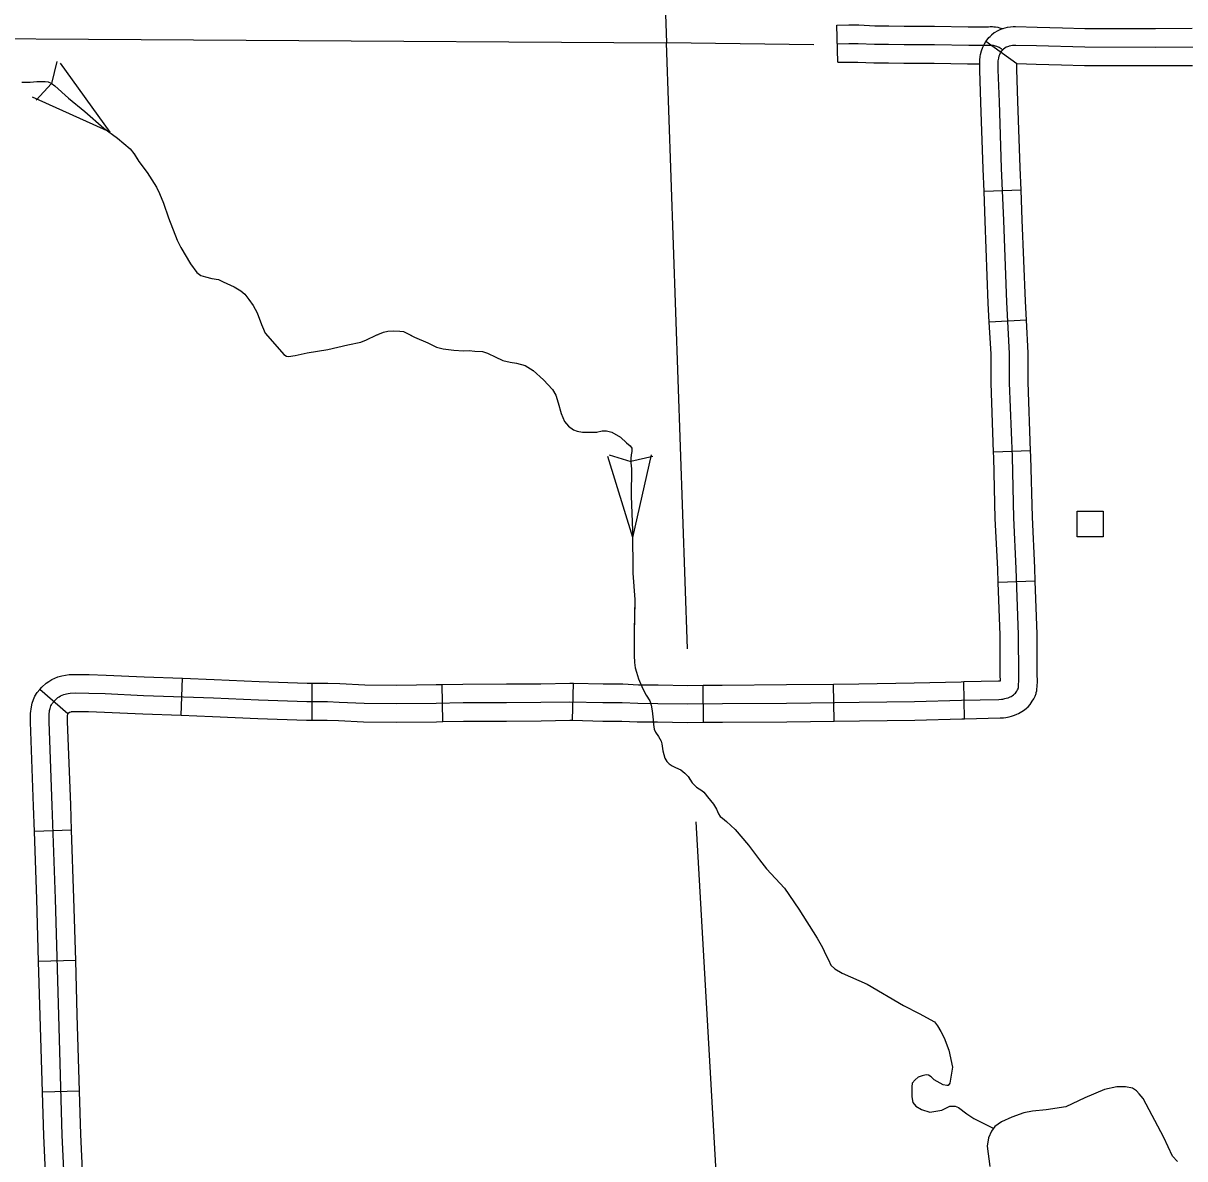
# Model space of a CAD drawing. Extents: x 1084508 to 1142749, y 1057638 to 1093403.
# Drawn here: x 1118458 to 1119933, y 1072935 to 1074377 of the extents above; entities that cross this region are included whole.
import ezdxf

# ---------------------------------------------------------------- set-up
doc = ezdxf.new("R2010")
doc.units = 0
for name, color, linetype in [('Level 32', 7, 'Continuous'), ('Level 35', 7, 'Continuous'), ('Level 43', 7, 'Continuous'), ('Level 45', 7, 'Continuous'), ('Level 5', 7, 'Continuous'), ('Level 56', 7, 'Continuous')]:
    doc.layers.add(name, color=color, linetype=linetype)

msp = doc.modelspace()

# ---------------------------------------------------------------- linework, layer by layer
at = {"layer": 'Level 32'}
for p, q in [((1119720.1, 1074325.5), (1119680.7, 1074354)), ((1119725.5, 1074165.4), (1119678.5, 1074163.6)), ((1119732.3, 1074000.2), (1119685.2, 1073997.6)), ((1119737.7, 1073834.2), (1119690.7, 1073832.4)), ((1119743.6, 1073668.5), (1119696.5, 1073666.9)), ((1118658.5, 1073498.2), (1118660.2, 1073545.2)), ((1118825, 1073491.9), (1118825, 1073539)), ((1118991.1, 1073490.2), (1118990.2, 1073537.2)), ((1119155.8, 1073491.8), (1119156.9, 1073538.8)), ((1119322.2, 1073489.3), (1119321.9, 1073536.4)), ((1119488.1, 1073490.8), (1119487.5, 1073537.9)), ((1119653.9, 1073493.8), (1119653, 1073540.9)), ((1118514.7, 1073500.1), (1118479.3, 1073531.1)), ((1118519.5, 1073352.3), (1118472.5, 1073350.6)), ((1118524.7, 1073186.5), (1118477.6, 1073185.2)), ((1118529.5, 1073020.8), (1118482.4, 1073019.4))]:
    msp.add_line(p, q, dxfattribs=at)
for points in [[(1119673.5, 1074334), (1119673.6, 1074334.9), (1119674.1, 1074337.7), (1119675.3, 1074342.3), (1119676.8, 1074346.9), (1119679, 1074351.1), (1119680.7, 1074354), (1119682.4, 1074356.3), (1119684.6, 1074359), (1119686.1, 1074360.4)], [(1119778, 1074371.1), (1119746, 1074371.9), (1119718.4, 1074372.7), (1119715.4, 1074372.5), (1119712.1, 1074372.3), (1119708, 1074371.7), (1119705.1, 1074371), (1119702.1, 1074370.2), (1119699.6, 1074369.2), (1119696, 1074367.7), (1119691.5, 1074365), (1119687.8, 1074362), (1119686.1, 1074360.4)], [(1119942.9, 1074370.4), (1119896.3, 1074370.1), (1119806.7, 1074370.3), (1119778, 1074371.1)], [(1119992.9, 1074347.3), (1119896.4, 1074346.5), (1119806.4, 1074346.8), (1119745.3, 1074348.4), (1119718.7, 1074349.1), (1119716.7, 1074349), (1119714.6, 1074348.9), (1119712.5, 1074348.5), (1119710.6, 1074348.1), (1119709.4, 1074347.8), (1119708.5, 1074347.4), (1119706.7, 1074346.7), (1119705, 1074345.7), (1119703.3, 1074344.3), (1119702.3, 1074343.3)], [(1119678.5, 1074163.6), (1119677.3, 1074192.2), (1119674.6, 1074276.6), (1119673, 1074317.6), (1119673, 1074331.3), (1119673.5, 1074334)], [(1119697.1, 1073518.2), (1119700.6, 1073518.5), (1119702.5, 1073518.8), (1119704.9, 1073519.3), (1119706.8, 1073519.7), (1119709.2, 1073520.5), (1119710.8, 1073521.2), (1119711.9, 1073521.6), (1119712.9, 1073522.2), (1119714.3, 1073523), (1119715.9, 1073524), (1119716.8, 1073524.8), (1119717.4, 1073525.3), (1119718.3, 1073526.3), (1119720, 1073528.8), (1119721.1, 1073530.6), (1119721.7, 1073531.9), (1119722, 1073532.6), (1119722.1, 1073533.1), (1119722.2, 1073533.5), (1119722.3, 1073534.3), (1119722.5, 1073536), (1119722.9, 1073542.6), (1119722.6, 1073549), (1119722.3, 1073600.5), (1119719.5, 1073684.5), (1119716.3, 1073749.1), (1119714.5, 1073826.3), (1119711, 1073920.6), (1119711, 1073957.9), (1119707.4, 1074022.9), (1119703.5, 1074126.6), (1119700.9, 1074193), (1119698.1, 1074277.5), (1119696.6, 1074318), (1119696.6, 1074329.4), (1119696.8, 1074331), (1119697.1, 1074332.7), (1119697.9, 1074335.7), (1119698.6, 1074337.7), (1119699.5, 1074339.5), (1119700.4, 1074341.1), (1119701.1, 1074342), (1119701.8, 1074342.9), (1119702.3, 1074343.3)], [(1119776.7, 1074324), (1119744.7, 1074324.8), (1119720.1, 1074325.5)], [(1119725.5, 1074165.4), (1119724.4, 1074193.9), (1119721.6, 1074278.3), (1119720.1, 1074318.5), (1119720.1, 1074325.5)], [(1119943.3, 1074323.3), (1119896.4, 1074323), (1119806.1, 1074323.2), (1119776.7, 1074324)], [(1119685.2, 1073997.6), (1119683.9, 1074021.8), (1119679.9, 1074125.7), (1119678.5, 1074163.6)], [(1119732.3, 1074000.2), (1119731, 1074024), (1119727, 1074127.5), (1119725.5, 1074165.4)], [(1119690.7, 1073832.4), (1119687.4, 1073920.2), (1119687.5, 1073957.2), (1119685.2, 1073997.6)], [(1119737.7, 1073834.2), (1119734.5, 1073921.1), (1119734.5, 1073958.5), (1119732.3, 1074000.2)], [(1119696.5, 1073666.9), (1119696, 1073683.6), (1119692.8, 1073748.3), (1119690.9, 1073825.6), (1119690.7, 1073832.4)], [(1119743.6, 1073668.5), (1119743, 1073685.5), (1119739.9, 1073750), (1119738, 1073827), (1119737.7, 1073834.2)], [(1119699, 1073494.8), (1119703.1, 1073495.1), (1119706.4, 1073495.5), (1119710.3, 1073496.3), (1119713.2, 1073497.1), (1119717.2, 1073498.3), (1119720.2, 1073499.6), (1119722.2, 1073500.5), (1119724.3, 1073501.6), (1119726.5, 1073502.8), (1119729.8, 1073505), (1119732.5, 1073507.2), (1119734.5, 1073509.1), (1119737, 1073511.9), (1119739.8, 1073516.1), (1119741.6, 1073519.1), (1119743.4, 1073522.5), (1119744.6, 1073525.9), (1119744.8, 1073527), (1119745.5, 1073529.1), (1119745.7, 1073532.1), (1119745.9, 1073533.8), (1119746.5, 1073542.3), (1119746.2, 1073549.7), (1119745.9, 1073601), (1119743.6, 1073668.5)], [(1119696.7, 1073541.8), (1119698.2, 1073541.9), (1119698.7, 1073542), (1119699.3, 1073542.1), (1119699.4, 1073542.8), (1119699.1, 1073548.3), (1119698.8, 1073600.1), (1119696.5, 1073666.9)], [(1118479.3, 1073531.1), (1118481.6, 1073533.7), (1118487.3, 1073538.9), (1118490.5, 1073541.2), (1118494.4, 1073543.7), (1118498.3, 1073545.5), (1118502.2, 1073546.9), (1118507.2, 1073548.3), (1118511.6, 1073549.3), (1118516.3, 1073549.8), (1118524.6, 1073550), (1118541.7, 1073550), (1118563.3, 1073549.2), (1118611.8, 1073546.9), (1118660.2, 1073545.2)], [(1118660.2, 1073545.2), (1118700.5, 1073543.8), (1118757.8, 1073541.2), (1118818.7, 1073539), (1118825, 1073539)], [(1118825, 1073539), (1118845, 1073539), (1118860.4, 1073538.5), (1118891.8, 1073537), (1118932.7, 1073536.6), (1118982.4, 1073537.1), (1118990.2, 1073537.2)], [(1118990.2, 1073537.2), (1119016.5, 1073537.8), (1119071.8, 1073538), (1119115.4, 1073538.3), (1119152.5, 1073538.9), (1119156.9, 1073538.8)], [(1119156.9, 1073538.8), (1119194.7, 1073538), (1119219.6, 1073538), (1119239.5, 1073536.9), (1119264.4, 1073536.7), (1119302.1, 1073536.2), (1119321.9, 1073536.4)], [(1119321.9, 1073536.4), (1119346, 1073536.6), (1119427.6, 1073537.1), (1119487.5, 1073537.9)], [(1119487.5, 1073537.9), (1119519.6, 1073538.3), (1119589.7, 1073539.2), (1119649.3, 1073540.8), (1119653, 1073540.9)], [(1119653, 1073540.9), (1119696.7, 1073541.8)], [(1118472.5, 1073350.6), (1118471.3, 1073382.8), (1118467.3, 1073489.5), (1118467.3, 1073500.3), (1118468.5, 1073508.7), (1118469.6, 1073513.5), (1118471.2, 1073518.2), (1118472.8, 1073522.3), (1118475.9, 1073527.2), (1118479.3, 1073531.1)], [(1118514.7, 1072814.2), (1118507.6, 1072964.9), (1118503.1, 1073116.8), (1118499, 1073265.2), (1118494.9, 1073383.6), (1118490.9, 1073490), (1118490.9, 1073498.7), (1118491.6, 1073504.4), (1118492.2, 1073506.9), (1118493.3, 1073510.2), (1118493.9, 1073511.6), (1118494.8, 1073513), (1118498.5, 1073517.2), (1118502.2, 1073520.6), (1118503.7, 1073521.7), (1118505.6, 1073522.9), (1118507.4, 1073523.7), (1118509.5, 1073524.5), (1118513, 1073525.5), (1118515.3, 1073526), (1118517.8, 1073526.3), (1118524.9, 1073526.5), (1118541.3, 1073526.4), (1118562.3, 1073525.7), (1118610.9, 1073523.4), (1118699.6, 1073520.3), (1118756.9, 1073517.7), (1118818.3, 1073515.5), (1118844.7, 1073515.5), (1118859.4, 1073515), (1118891.1, 1073513.5), (1118932.7, 1073513), (1118982.7, 1073513.5), (1119016.8, 1073514.2), (1119072, 1073514.4), (1119115.7, 1073514.8), (1119152.5, 1073515.4), (1119194.5, 1073514.5), (1119219, 1073514.4), (1119238.8, 1073513.4), (1119264.1, 1073513.2), (1119302.1, 1073512.7), (1119346.2, 1073513), (1119427.8, 1073513.5), (1119519.9, 1073514.8), (1119590.2, 1073515.7), (1119649.9, 1073517.3), (1119697.1, 1073518.2)], [(1118519.5, 1073352.3), (1118518.4, 1073384.5), (1118514.4, 1073490.4), (1118514.4, 1073497.1), (1118514.8, 1073500), (1118514.8, 1073500.2), (1118514.7, 1073500.1)], [(1118514.7, 1073500.1), (1118515.3, 1073500.7), (1118516.8, 1073502.1), (1118518.8, 1073502.7), (1118519, 1073502.7), (1118519.4, 1073502.8), (1118525.2, 1073503), (1118540.8, 1073502.9), (1118561.3, 1073502.2), (1118609.9, 1073499.8), (1118658.5, 1073498.2)], [(1118658.5, 1073498.2), (1118698.6, 1073496.8), (1118755.9, 1073494.1), (1118817.9, 1073491.9), (1118825, 1073491.9)], [(1118825, 1073491.9), (1118844.3, 1073491.9), (1118858.5, 1073491.5), (1118890.4, 1073490), (1118932.7, 1073489.5), (1118983.1, 1073490), (1118991.1, 1073490.2)], [(1118991.1, 1073490.2), (1119017.1, 1073490.7), (1119072.1, 1073490.9), (1119116, 1073491.2), (1119152.4, 1073491.8), (1119155.8, 1073491.8)], [(1119155.8, 1073491.8), (1119194.2, 1073490.9), (1119218.4, 1073490.9), (1119238.1, 1073489.8), (1119263.9, 1073489.7), (1119302, 1073489.1), (1119322.2, 1073489.3)], [(1119322.2, 1073489.3), (1119346.3, 1073489.5), (1119428.1, 1073490), (1119488.1, 1073490.8)], [(1119488.1, 1073490.8), (1119520.2, 1073491.2), (1119590.6, 1073492.1), (1119650.4, 1073493.7), (1119653.9, 1073493.8)], [(1119653.9, 1073493.8), (1119699, 1073494.8)], [(1118477.6, 1073185.2), (1118475.5, 1073264.5), (1118472.5, 1073350.6)], [(1118524.7, 1073186.5), (1118522.5, 1073266), (1118519.5, 1073352.3)], [(1118482.4, 1073019.4), (1118479.5, 1073116.2), (1118477.6, 1073185.2)], [(1118529.5, 1073020.8), (1118526.6, 1073117.5), (1118524.7, 1073186.5)], [(1118489.3, 1072853.4), (1118484.1, 1072964), (1118482.4, 1073019.4)], [(1118536.3, 1072855.7), (1118531.1, 1072965.8), (1118529.5, 1073020.8)]]:
    msp.add_lwpolyline(points, dxfattribs=at)
at = {"layer": 'Level 35'}
for points in [[(1119362.3, 1073352.9), (1119379.3, 1073333.2), (1119393.4, 1073314.6), (1119402.2, 1073303.2), (1119425.1, 1073278.6), (1119443.4, 1073251.8), (1119466.6, 1073214.9), (1119473.5, 1073203.4), (1119477.4, 1073193.9), (1119481, 1073187.7), (1119483.9, 1073180.8), (1119489.2, 1073175.9), (1119498.3, 1073170.4), (1119530, 1073156.6), (1119576.4, 1073129.5), (1119596, 1073119.4), (1119615.7, 1073108.6), (1119619.6, 1073103.7), (1119623.8, 1073096.5), (1119627.7, 1073088.6), (1119633.6, 1073072.6), (1119638.5, 1073051), (1119634.9, 1073030.7), (1119633, 1073027.8), (1119631.3, 1073027.8), (1119626.8, 1073028.8), (1119615.3, 1073035.3), (1119611.4, 1073038.9), (1119607.8, 1073040.9), (1119604.9, 1073041.5), (1119600, 1073040.2), (1119594.7, 1073038.3), (1119591.1, 1073035), (1119587.2, 1073030.7), (1119586.9, 1073026.2), (1119586.6, 1073013.7), (1119588.2, 1073006.5), (1119591.8, 1073001.6), (1119599, 1072997.4), (1119609.8, 1072994.1), (1119625.1, 1072996.4), (1119634.9, 1073001.6), (1119641.8, 1073001.6), (1119646.1, 1073000), (1119656.5, 1072992.1), (1119665.7, 1072985.9), (1119690.2, 1072973.8)], [(1119924.1, 1072931.5), (1119918, 1072938.1), (1119906.9, 1072961.8), (1119880.7, 1073011.2), (1119875.7, 1073017.2), (1119872.2, 1073021.3), (1119867.1, 1073024.3), (1119858.1, 1073026.3), (1119847, 1073026.3), (1119831.4, 1073022.8), (1119806.7, 1073012.2), (1119782.6, 1073000.7), (1119757.3, 1072997.1), (1119739.9, 1072995.3), (1119729.1, 1072993), (1119714, 1072987.5), (1119700.9, 1072981.9), (1119692.3, 1072975.9), (1119687.8, 1072969.8), (1119684.3, 1072961.3), (1119682.3, 1072950.7), (1119685.8, 1072925)]]:
    msp.add_lwpolyline(points, dxfattribs=at)
at = {"layer": 'Level 43'}
for p, q in [((1118500.6, 1074328.8), (1118494.1, 1074300.9)), ((1118568.3, 1074238.9), (1118505.3, 1074326.4)), ((1118474.3, 1074279.6), (1118493.9, 1074300.5)), ((1118568.3, 1074238.9), (1118470, 1074283.2)), ((1119232.3, 1073723.9), (1119200.5, 1073826.8)), ((1119202.3, 1073829.1), (1119229.7, 1073820.5)), ((1119258, 1073826.7), (1119230, 1073820.4)), ((1119232.3, 1073723.9), (1119256.2, 1073828.9))]:
    msp.add_line(p, q, dxfattribs=at)
for points in [[(1118456.1, 1074302.2), (1118466.9, 1074302.2), (1118475.3, 1074303.1), (1118480.8, 1074303.1), (1118485.8, 1074303.1), (1118489.9, 1074302.9), (1118493.5, 1074301), (1118498, 1074297.9), (1118515.5, 1074282), (1118536.4, 1074265), (1118560.6, 1074243.9), (1118577.8, 1074231.4), (1118593.7, 1074217.5), (1118598.7, 1074211.7), (1118604.9, 1074201.7), (1118615.5, 1074187.5), (1118627.5, 1074168.8), (1118631, 1074161.1), (1118636.3, 1074148.6), (1118642.6, 1074129.9), (1118653.8, 1074101.6), (1118658.1, 1074092.3), (1118670.4, 1074071.6), (1118678.7, 1074060.8), (1118683.8, 1074057), (1118689.8, 1074055.1), (1118697.7, 1074053.2), (1118706.1, 1074051.7), (1118712.1, 1074048.6), (1118726, 1074042.4), (1118734.3, 1074037.3), (1118739.4, 1074033.2), (1118744.7, 1074026.3), (1118750.2, 1074018.9), (1118755.2, 1074009.5), (1118760.7, 1073994.6), (1118765.5, 1073983.6), (1118777.5, 1073969.4), (1118789, 1073956.5), (1118792.6, 1073954.3), (1118795.2, 1073953.8), (1118803.6, 1073955.3), (1118818.7, 1073958.6), (1118844.8, 1073963)], [(1118466.9, 1074302.2), (1118475.3, 1074303.1), (1118480.8, 1074303.1), (1118485.8, 1074303.1), (1118489.9, 1074302.9), (1118493.5, 1074301), (1118498, 1074297.9), (1118515.5, 1074282), (1118536.4, 1074265), (1118560.6, 1074243.9), (1118567.9, 1074238.6)], [(1118598.9, 1074211.3), (1118604.9, 1074201.7), (1118615.5, 1074187.5), (1118627.5, 1074168.8), (1118631, 1074161.1), (1118632, 1074158.9)], [(1118632, 1074158.9), (1118636.3, 1074148.6), (1118642.6, 1074129.9), (1118653.8, 1074101.6), (1118654.2, 1074100.8)], [(1118675.3, 1074065.3), (1118678.7, 1074060.8), (1118683.8, 1074057), (1118689.8, 1074055.1), (1118697.7, 1074053.2), (1118706.1, 1074051.7), (1118712.1, 1074048.6), (1118726, 1074042.4), (1118734.3, 1074037.3), (1118739.4, 1074033.2), (1118744.7, 1074026.3), (1118750.2, 1074018.9), (1118755.2, 1074009.5), (1118760.7, 1073994.6), (1118763.4, 1073988.6)], [(1118789.1, 1073956.4), (1118792.6, 1073954.3), (1118795.2, 1073953.8), (1118803.6, 1073955.3), (1118818.7, 1073958.6), (1118844.8, 1073963), (1118870.3, 1073968.7), (1118887, 1073972.1), (1118894.2, 1073975.2), (1118906.4, 1073980.9), (1118908.8, 1073981.9)], [(1118844.8, 1073963), (1118870.3, 1073968.7), (1118887, 1073972.1), (1118894.2, 1073975.2), (1118906.4, 1073980.9), (1118915.8, 1073984.8), (1118921.3, 1073986), (1118928, 1073986.5), (1118936.6, 1073986), (1118941.2, 1073985.5), (1118943.6, 1073984.3), (1118955.1, 1073978.3), (1118972.1, 1073971.1), (1118982.9, 1073965.6), (1118991.3, 1073963.7), (1119005, 1073962), (1119017.2, 1073961), (1119024.6, 1073961.5), (1119031.6, 1073960.8), (1119041.6, 1073960.1), (1119047.9, 1073958.2), (1119058.2, 1073953.1), (1119067.3, 1073949), (1119076.4, 1073946.6), (1119084.5, 1073945.4), (1119095.6, 1073942.3), (1119105.9, 1073936.3), (1119119, 1073924.1), (1119130.3, 1073911.9), (1119134.6, 1073904.9), (1119137.7, 1073895.1), (1119141.3, 1073881.6), (1119145.6, 1073871.5), (1119150.7, 1073865.6), (1119156.9, 1073860.8), (1119161.7, 1073859.1), (1119168.4, 1073857.9), (1119178.5, 1073857.9), (1119186.4, 1073857.9), (1119193.3, 1073859.3), (1119199.1, 1073859.3), (1119205.8, 1073857.6), (1119216.6, 1073851.6), (1119224.3, 1073844.4), (1119229.1, 1073840.4), (1119231, 1073837.5), (1119231, 1073835.8), (1119231, 1073833.4), (1119230.3, 1073829.1)], [(1118948.6, 1073981.7), (1118955.1, 1073978.3), (1118972.1, 1073971.1), (1118982.9, 1073965.6), (1118991.3, 1073963.7), (1119005, 1073962), (1119017.2, 1073961), (1119024.6, 1073961.5), (1119031.6, 1073960.8), (1119041.6, 1073960.1), (1119047.9, 1073958.2), (1119058.2, 1073953.1), (1119066.6, 1073949.3)], [(1119105.6, 1073936.5), (1119105.9, 1073936.3), (1119119, 1073924.1), (1119130.3, 1073911.9), (1119134.6, 1073904.9), (1119137.7, 1073895.1), (1119141.3, 1073881.6), (1119145.6, 1073871.5), (1119150.7, 1073865.6), (1119156.9, 1073860.8), (1119161.7, 1073859.1), (1119168.4, 1073857.9), (1119178.5, 1073857.9), (1119186.4, 1073857.9), (1119186.8, 1073858)], [(1119223.7, 1073845), (1119224.3, 1073844.4), (1119229.1, 1073840.4), (1119231, 1073837.5), (1119231, 1073835.8), (1119231, 1073833.4), (1119230.3, 1073829.1), (1119230, 1073824.3), (1119229.8, 1073818.8), (1119230.5, 1073811.1), (1119230.3, 1073776.8), (1119231.9, 1073732.4), (1119232, 1073723.9)], [(1119230.3, 1073829.1), (1119230, 1073824.3), (1119229.8, 1073818.8), (1119230.5, 1073811.1), (1119230.3, 1073776.8), (1119231.9, 1073732.4), (1119232.4, 1073678.7), (1119235.1, 1073645.3), (1119234.3, 1073605.3), (1119234.1, 1073574.1), (1119234.6, 1073565.2), (1119235.5, 1073558.5), (1119237, 1073553), (1119239.8, 1073544.6), (1119245.1, 1073531.8), (1119249.2, 1073523.7), (1119254.2, 1073516.7), (1119255.9, 1073511), (1119257.1, 1073504), (1119258.1, 1073492.5), (1119258.8, 1073486.7), (1119259, 1073482.9), (1119259.3, 1073480.5), (1119261.2, 1073476.9), (1119265, 1073471.1), (1119268.4, 1073465.4), (1119269.3, 1073462), (1119270.5, 1073452.9), (1119273.2, 1073443.6), (1119275.8, 1073439.5), (1119278.7, 1073436.4), (1119282.3, 1073434), (1119286.6, 1073431.8), (1119293.3, 1073428.7), (1119298.6, 1073424.6), (1119302.6, 1073420.5), (1119307.9, 1073412.4), (1119313.2, 1073406.9), (1119319.9, 1073402.8), (1119322.5, 1073400.6), (1119324.2, 1073398.2), (1119327.3, 1073394.4), (1119335, 1073385.3), (1119337.4, 1073381.2), (1119338.8, 1073378.8), (1119341.2, 1073372.8), (1119343.4, 1073369.7), (1119346.5, 1073367.5), (1119351.5, 1073363.4), (1119362.3, 1073352.9)], [(1119232.4, 1073682.5), (1119232.4, 1073678.7), (1119235.1, 1073645.3), (1119234.6, 1073620.4)], [(1119234.6, 1073620.4), (1119234.3, 1073605.3), (1119234.1, 1073574.1), (1119234.6, 1073565.2), (1119235.5, 1073558.5), (1119235.6, 1073558.4)], [(1119258.3, 1073489.7), (1119259.3, 1073480.5), (1119261.2, 1073476.9), (1119265, 1073471.1), (1119268.4, 1073465.4), (1119269.3, 1073462), (1119270.5, 1073452.9), (1119273.2, 1073443.6), (1119275.8, 1073439.5), (1119278.7, 1073436.4), (1119282.3, 1073434), (1119286.6, 1073431.8), (1119293.3, 1073428.7), (1119298.6, 1073424.6), (1119302.6, 1073420.5), (1119305.4, 1073416.3)], [(1119333.7, 1073386.8), (1119335, 1073385.3), (1119337.4, 1073381.2), (1119338.8, 1073378.8), (1119341.2, 1073372.8), (1119343.4, 1073369.7), (1119346.5, 1073367.5), (1119351.5, 1073363.4), (1119362.3, 1073352.9)]]:
    msp.add_lwpolyline(points, dxfattribs=at)
at = {"layer": 'Level 45'}
msp.add_line((1119492.7, 1074327.7), (1119491.7, 1074374.8), dxfattribs=at)
for points in [[(1119491.7, 1074374.8), (1119506.7, 1074375.1), (1119519.3, 1074375), (1119539.8, 1074374.1), (1119557.6, 1074374), (1119577.1, 1074373.6), (1119615.8, 1074373.7), (1119658.4, 1074372.8)], [(1119658.4, 1074372.8), (1119659.3, 1074372.8), (1119678.5, 1074372.8), (1119684.2, 1074372.8), (1119686.2, 1074372.9), (1119689.4, 1074372.9), (1119690.9, 1074372.7), (1119692.9, 1074372.6), (1119695.9, 1074372.1), (1119698.1, 1074371.6), (1119702.7, 1074370.5)], [(1119492.2, 1074351.2), (1119506.8, 1074351.5), (1119518.8, 1074351.4), (1119539.3, 1074350.6), (1119557.3, 1074350.5), (1119576.9, 1074350.1), (1119615.6, 1074350.2), (1119659, 1074349.2), (1119678.6, 1074349.2), (1119684.6, 1074349.3), (1119686.6, 1074349.3), (1119688, 1074349.3), (1119689, 1074349.2), (1119690.3, 1074349.2), (1119691.2, 1074349), (1119692.7, 1074348.7), (1119694.2, 1074348.3), (1119695.3, 1074347.9), (1119696.5, 1074347.4), (1119697.6, 1074346.9), (1119699, 1074346.1), (1119700.2, 1074345.1), (1119701.7, 1074343.9), (1119702.3, 1074343.3)], [(1119492.7, 1074327.7), (1119507, 1074328), (1119518.2, 1074327.9), (1119538.7, 1074327.1), (1119557, 1074326.9), (1119576.7, 1074326.5), (1119615.3, 1074326.6), (1119657.4, 1074325.7)], [(1119657.4, 1074325.7), (1119658.7, 1074325.7), (1119673, 1074325.7)]]:
    msp.add_lwpolyline(points, dxfattribs=at)
at = {"layer": 'Level 5'}
for points in [[(1119217.1, 1076019.6), (1119275.2, 1074352.4)], [(1117673, 1074362.7), (1119275.2, 1074352.4)], [(1119462.3, 1074349.8), (1119275.2, 1074352.4)], [(1119301.8, 1073582.5), (1119275.2, 1074352.4)], [(1119351.2, 1072688.4), (1119312.7, 1073362.7)]]:
    msp.add_lwpolyline(points, dxfattribs=at)
at = {"layer": 'Level 56'}
msp.add_lwpolyline([(1119797, 1073724.8), (1119797, 1073757.5), (1119829.7, 1073757.5), (1119829.7, 1073724.8)], close=True, dxfattribs=at)

doc.saveas('drawing.dxf')
